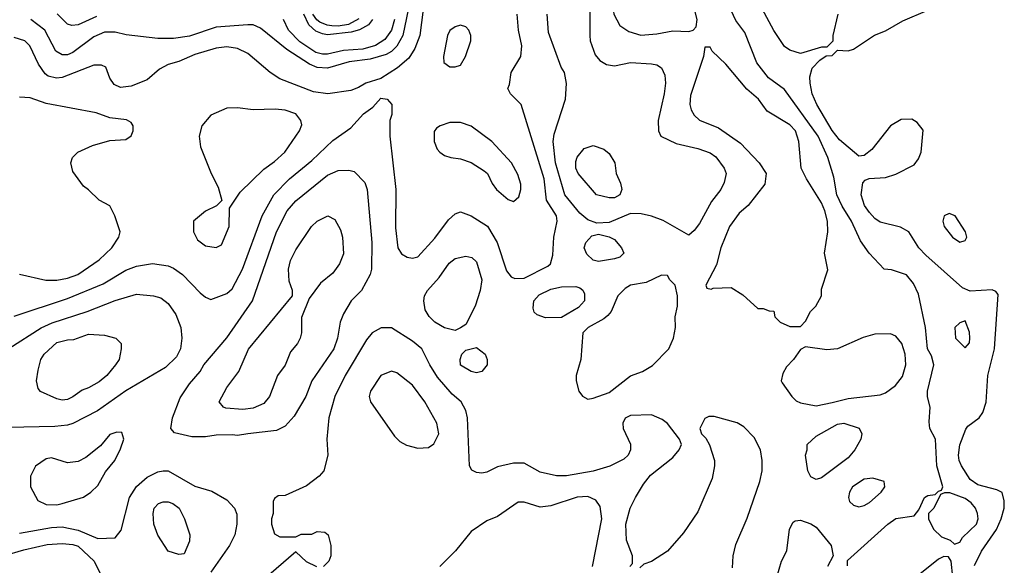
# Model space of a CAD drawing. Header units: inches. Extents: x 1793402 to 1900366, y 320852 to 470679.
# Tile 387 of 604: x 1843730 to 1847438, y 444555 to 446609. Entities that reach past the tile are written whole.
import ezdxf

# ---------------------------------------------------------------- set-up
doc = ezdxf.new("R2010")
doc.units = ezdxf.units.IN
doc.header["$MEASUREMENT"] = 0
doc.layers.add('B8444', color=7, linetype='Continuous')

msp = doc.modelspace()

# ---------------------------------------------------------------- linework, layer by layer
at = {"layer": 'B8444', "color": 4}
for points, elevation in [([(1846150, 446986), (1846130, 446982.7), (1846110, 446976), (1846070, 446946), (1846010, 446865.2), (1845972.7, 446770), (1845962.4, 446670), (1845968, 446630), (1845990, 446586.8), (1846024.4, 446564.4), (1846069.3, 446550.7), (1846130, 446555.5), (1846190, 446567.3), (1846250, 446564.7), (1846266, 446570), (1846278, 446582), (1846282, 446610), (1846258.9, 446698.9), (1846245.6, 446790), (1846218.4, 446890), (1846200.1, 446940.1), (1846181.2, 446970), (1846170, 446979.3)], 432), ([(1845390, 446588.7), (1845370, 446582), (1845350, 446568), (1845341, 446550), (1845326.8, 446470), (1845327.7, 446447.7), (1845350, 446431.3), (1845370, 446431), (1845390, 446438), (1845409, 446470), (1845428.7, 446530), (1845428.7, 446550), (1845422, 446570), (1845410, 446582)], 436), ([(1846330, 446506), (1846310, 446506), (1846304.7, 446470), (1846256.3, 446323.7), (1846253.4, 446290), (1846259.1, 446270), (1846270.7, 446250), (1846290, 446230.7), (1846361.7, 446201.7), (1846444.1, 446144.1), (1846514.8, 446070), (1846541, 446030), (1846536, 445990), (1846474, 445910), (1846439, 445881), (1846403, 445830), (1846370.7, 445750), (1846354.4, 445685.6), (1846314, 445610), (1846318, 445598), (1846334, 445594), (1846342, 445598), (1846410, 445601), (1846453.7, 445573.7), (1846510, 445522), (1846530, 445522), (1846552.7, 445512.7), (1846570, 445512), (1846574, 445490), (1846594, 445470), (1846630, 445454), (1846670, 445454), (1846690, 445474), (1846708, 445510), (1846728.7, 445530), (1846749, 445570), (1846750, 445594), (1846772.9, 445667.1), (1846760.9, 445730), (1846774, 445810), (1846771.8, 445850), (1846762.4, 445890), (1846750, 445919.3), (1846692.7, 446010), (1846673.2, 446050), (1846664.5, 446150), (1846651.6, 446190), (1846630, 446213.6), (1846544.7, 446264.7), (1846512.7, 446310), (1846467.9, 446347.9), (1846390, 446442), (1846338, 446490)], 432), ([(1844550, 446277.2), (1844510, 446276), (1844450, 446249), (1844416, 446210), (1844406.8, 446170), (1844410.8, 446130), (1844450.8, 446030), (1844478, 445978), (1844492, 445928), (1844471.6, 445908.4), (1844430, 445888), (1844384.7, 445850), (1844384.7, 445810), (1844399.8, 445779.8), (1844430, 445758), (1844470, 445752), (1844490, 445762), (1844519, 445830), (1844520.4, 445899.6), (1844560.2, 445959.8), (1844650, 446046.8), (1844690, 446074.8), (1844729, 446110), (1844784, 446190), (1844792.9, 446212.9), (1844789, 446230), (1844770, 446254), (1844730, 446269), (1844692.5, 446272.5), (1844610, 446269.2)], 436), ([(1845390, 446222), (1845350, 446222), (1845314, 446210), (1845299.6, 446200.4), (1845291.6, 446188.4), (1845291.3, 446150), (1845302, 446122), (1845312, 446110), (1845330, 446098), (1845354, 446090), (1845390, 446084.7), (1845430, 446071.3), (1845479.8, 446039.8), (1845492, 446030), (1845510, 445992), (1845526, 445970), (1845570, 445932), (1845590, 445924.7), (1845610, 445942), (1845617.2, 445970), (1845617.2, 445990), (1845605.6, 446025.6), (1845582, 446070), (1845508, 446150), (1845430, 446208.7)], 436), ([(1845950, 445938), (1845902, 445950), (1845833.2, 446030), (1845824.5, 446050), (1845824.8, 446075.2), (1845830, 446091.3), (1845856.5, 446123.5), (1845890, 446136), (1845930, 446121), (1845950, 446104.7), (1845971, 446070), (1845976, 446030), (1845993.2, 445993.2), (1845997.3, 445970), (1845990, 445949.4), (1845970, 445938)], 424), ([(1844550, 445043.7), (1844530, 445046.6), (1844470, 445044.5), (1844430, 445038), (1844378.6, 445038.6), (1844313.2, 445053.2), (1844299, 445070), (1844305.2, 445110), (1844334.2, 445185.8), (1844370, 445238), (1844410, 445284.7), (1844424, 445310), (1844510, 445411), (1844607, 445550), (1844697.6, 445810), (1844737, 445890), (1844770, 445927.7), (1844890, 446024), (1844930, 446040.7), (1844970, 446042.8), (1844990, 446038), (1845030, 445996), (1845039.1, 445970), (1845056.4, 445770), (1845055.5, 445670), (1845050.4, 445649.6), (1845017.3, 445590), (1844978.8, 445550), (1844950, 445502), (1844937.3, 445470), (1844927.7, 445410), (1844913, 445370), (1844830.7, 445250), (1844807.3, 445190), (1844763.8, 445116.2), (1844730, 445079), (1844697.1, 445062.9), (1844590, 445049.5)], 428), ([(1844570, 445140.9), (1844506.6, 445146.6), (1844498, 445150), (1844482, 445170), (1844510, 445224.7), (1844555.3, 445284.7), (1844591.9, 445368.1), (1844758, 445570), (1844758, 445590), (1844744.7, 445624.7), (1844742.7, 445670), (1844750, 445702), (1844770, 445742), (1844829, 445830), (1844850, 445851), (1844891.1, 445871.1), (1844916.9, 445856.9), (1844938, 445818), (1844946, 445790), (1844950, 445728), (1844934.8, 445690), (1844910, 445655.3), (1844863.5, 445616.5), (1844821, 445559), (1844791.6, 445488.4), (1844791, 445430), (1844786, 445410), (1844776, 445390), (1844750, 445358), (1844730, 445308.7), (1844701, 445270), (1844670.8, 445190), (1844650, 445164), (1844610, 445146.6)], 424), ([(1847230, 445879), (1847212, 445870), (1847206, 445850), (1847211, 445830), (1847242.8, 445790), (1847270, 445771), (1847290, 445778), (1847297.2, 445790), (1847292.3, 445810), (1847253.2, 445870)], 424), ([(1845910, 445699), (1845890, 445704), (1845866.3, 445726.3), (1845855.3, 445750), (1845862, 445770), (1845884.7, 445795.3), (1845910, 445802), (1845950, 445791.3), (1845970, 445781), (1845996, 445750), (1846004.7, 445730), (1845990, 445715.3), (1845970, 445709.2)], 428), ([(1845370, 445439), (1845330, 445449.3), (1845294, 445470), (1845272.1, 445492.1), (1845257, 445517), (1845252.3, 445550), (1845255.1, 445570), (1845266, 445590), (1845310, 445638.8), (1845347.9, 445692.1), (1845370, 445710.6), (1845410, 445718.8), (1845433.4, 445713.4), (1845450, 445698), (1845470.4, 445630), (1845464.9, 445590), (1845444.9, 445530), (1845410, 445462), (1845390, 445448.7)], 428), ([(1846147.3, 445647.3), (1846090, 445619), (1846030.7, 445609.3), (1846010, 445597.2), (1845982.8, 445570), (1845957.3, 445510), (1845944.7, 445495.3), (1845930, 445482.7), (1845871, 445450), (1845851, 445430), (1845842.8, 445330), (1845826, 445270), (1845826, 445250), (1845836, 445210), (1845850, 445191.3), (1845870, 445181), (1845890, 445184.7), (1845950, 445206), (1846030, 445267.7), (1846075.1, 445284.9), (1846113.1, 445306.9), (1846175.1, 445370), (1846192, 445410), (1846199.3, 445450), (1846199, 445490), (1846208, 445530), (1846208, 445570), (1846198, 445610), (1846178, 445630), (1846170, 445646)], 432), ([(1845710, 445487), (1845678.4, 445498.4), (1845667.8, 445507.8), (1845663.3, 445523.3), (1845666.6, 445550), (1845687, 445573), (1845730, 445594), (1845770, 445603), (1845824.5, 445604.5), (1845839.3, 445599.3), (1845850.4, 445590.4), (1845856.7, 445576.7), (1845857.3, 445550), (1845834.7, 445525.3), (1845770, 445487.3)], 428), ([(1847290, 445475.3), (1847270, 445468), (1847252, 445450), (1847254, 445410), (1847290, 445374), (1847307.3, 445392.7), (1847308, 445410), (1847307.3, 445432.7)], 428), ([(1843890, 445177.2), (1843870, 445181.2), (1843809.1, 445209.1), (1843800.2, 445220.2), (1843794, 445250), (1843799.3, 445290), (1843809.4, 445330), (1843822.7, 445350), (1843870, 445393.4), (1843910, 445404), (1843934.8, 445405.2), (1843990, 445424.7), (1844050, 445421), (1844092, 445410), (1844112, 445390), (1844112, 445370), (1844104.7, 445330), (1844091, 445310), (1844058.8, 445270), (1844030, 445246), (1843990, 445222.7), (1843965.2, 445214.8), (1843930, 445189.3), (1843910, 445179.3)], 424), ([(1847010, 445426), (1846950, 445424.5), (1846907.1, 445412.9), (1846810, 445369.5), (1846770, 445366.6), (1846690, 445378), (1846670, 445368), (1846644.7, 445330), (1846618, 445302), (1846603.5, 445276.5), (1846598, 445250), (1846602, 445242), (1846638, 445190), (1846654, 445174), (1846670, 445166.8), (1846730, 445155.5), (1846790, 445168.4), (1846850, 445182.4), (1846970, 445196.3), (1846990, 445204), (1847027.7, 445232.3), (1847054.2, 445265.9), (1847067.3, 445310), (1847065.1, 445350), (1847051.8, 445390), (1847030, 445417.2)], 432), ([(1845450, 445279), (1845430, 445284), (1845390, 445308.7), (1845389, 445330), (1845395.3, 445350), (1845410, 445364.7), (1845450, 445374.8), (1845482.8, 445350), (1845490.7, 445330), (1845490.6, 445310), (1845470, 445284)], 428), ([(1845130, 445285.2), (1845090.7, 445269.3), (1845050.8, 445210), (1845046.8, 445190), (1845051, 445170), (1845141.1, 445041.1), (1845161.4, 445021.4), (1845187.5, 445007.5), (1845230, 444996), (1845270, 444998), (1845290, 445012), (1845309, 445050), (1845301.2, 445090), (1845256, 445170), (1845210, 445233.2), (1845150, 445279)], 436), ([(1846730, 444878), (1846710, 444888), (1846698, 444910), (1846689, 444970), (1846695.3, 444990), (1846695.3, 445010), (1846730, 445041), (1846810, 445086), (1846834, 445090), (1846890.9, 445070.9), (1846902, 445050), (1846898, 445030), (1846874.8, 444990), (1846850, 444959), (1846750, 444884)], 428), ([(1844096.4, 445056.4), (1844070, 445048), (1844034.8, 445005.2), (1843979.3, 444960.7), (1843950, 444945.2), (1843910, 444941.2), (1843850, 444959), (1843830, 444955.3), (1843790, 444928), (1843771.3, 444890), (1843771.3, 444850), (1843798.8, 444798.8), (1843830, 444784), (1843870, 444783), (1843890, 444787.7), (1843970, 444811.3), (1843998, 444830), (1844024.7, 444855.3), (1844052.9, 444907.1), (1844088.7, 444950), (1844110, 444994), (1844122, 445030), (1844114.6, 445054.6)], 432), ([(1846943.1, 444883.1), (1846910, 444879.3), (1846866.8, 444850), (1846854.8, 444830), (1846850.8, 444810), (1846854.8, 444794.8), (1846870, 444781), (1846890, 444774.8), (1846910, 444780.7), (1846930, 444790.8), (1846974, 444830), (1846988, 444850), (1846986, 444870)], 432), ([(1847232.7, 444827.3), (1847212.7, 444827.3), (1847198, 444822), (1847172, 444770), (1847152, 444750), (1847152, 444730), (1847171.1, 444691.1), (1847202, 444662), (1847234, 444650), (1847250, 444634), (1847270, 444642), (1847280.9, 444659.1), (1847332.7, 444710), (1847339.3, 444730), (1847337.2, 444750), (1847329.2, 444770), (1847312.7, 444790), (1847290, 444806)], 428), ([(1844330, 444595.3), (1844290, 444608.7), (1844250, 444668), (1844236, 444710), (1844232.7, 444750), (1844237.2, 444770), (1844252.5, 444787.5), (1844270, 444794), (1844290, 444793.4), (1844307.5, 444787.5), (1844331, 444770), (1844351.3, 444730), (1844371, 444670), (1844370, 444646), (1844350, 444598)], 424)]:
    msp.add_lwpolyline(points, close=True, dxfattribs=dict(at, elevation=elevation))
for points, elevation in [([(1845214.3, 446750), (1845173.1, 446550), (1845150.2, 446509.8), (1845130.2, 446489.8), (1845110, 446478.3), (1845050, 446459.8), (1844971.3, 446450), (1844890, 446426), (1844850, 446429.6), (1844821.5, 446441.5), (1844736.9, 446496.9), (1844637.5, 446577.5), (1844610, 446589.2), (1844590, 446589.3), (1844470, 446580.7), (1844370, 446547.6), (1844310, 446538.4), (1844250, 446538.4), (1844131.4, 446551.4), (1844090, 446561.6), (1844050, 446561.6), (1844010, 446545.1), (1843930, 446485.6), (1843910, 446476.9), (1843890, 446476.2), (1843867, 446490), (1843824.5, 446570), (1843772, 446610)], 428), ([(1845877.1, 446670), (1845877.3, 446550), (1845878.8, 446530), (1845896.9, 446476.9), (1845915.3, 446455.3), (1845939.8, 446439.8), (1845970, 446434.8), (1846030, 446447.3), (1846110, 446442.8), (1846130, 446438.8), (1846147.5, 446427.5), (1846159.9, 446399.9), (1846162, 446370), (1846157.1, 446330), (1846134, 446230), (1846136, 446190), (1846144.7, 446170), (1846202.5, 446142.5), (1846284.5, 446124.5), (1846330, 446107.3), (1846352.1, 446092.1), (1846382.8, 446050), (1846390.6, 446029.4), (1846383.5, 445996.5), (1846370.8, 445970), (1846335.2, 445924.8), (1846290, 445842), (1846270, 445815.3), (1846250, 445798), (1846152.9, 445852.9), (1846110, 445869.6), (1846070, 445878.7), (1846030, 445879.6), (1845950, 445845.2), (1845903.1, 445843.1), (1845870, 445856), (1845840.1, 445880.1), (1845782.9, 445950), (1845748.2, 446070), (1845739.6, 446150), (1845742.4, 446177.6), (1845785.2, 446310), (1845788.9, 446368.9), (1845782, 446410), (1845769, 446430), (1845721.2, 446561.2), (1845717, 446630)], 428), ([(1845250, 446648), (1845237.6, 446550), (1845218.9, 446501.1), (1845196, 446464), (1845152.4, 446427.6), (1845090, 446388), (1845034, 446370), (1845006.4, 446353.6), (1844977.3, 446342.7), (1844890.5, 446329.5), (1844837.2, 446337.2), (1844710, 446386.6), (1844673.2, 446410), (1844590, 446482), (1844550, 446500.7), (1844510, 446507.3), (1844470, 446501.6), (1844390, 446477.6), (1844330, 446451.8), (1844290, 446440.9), (1844256.7, 446423.3), (1844210, 446382.7), (1844150, 446359), (1844110, 446354), (1844085.6, 446365.6), (1844069.3, 446389.3), (1844055.3, 446430), (1844038, 446438), (1844010, 446437.2), (1843890, 446391.8), (1843869.5, 446389.5), (1843837, 446397), (1843825.8, 446405.8), (1843801.3, 446441.3), (1843769, 446510), (1843750, 446529), (1843710, 446542)], 432), ([(1843710, 445493.4), (1843910, 445559.5), (1844045.3, 445614.7), (1844130, 445666), (1844170, 445680.5), (1844230, 445690.7), (1844290, 445682), (1844310, 445674), (1844342.8, 445650), (1844410, 445581), (1844430, 445564.7), (1844450, 445556), (1844510, 445578.8), (1844530, 445596), (1844569.7, 445670.3), (1844642.9, 445870), (1844687, 445950), (1844746.6, 446010), (1844830, 446079.1), (1844910, 446154.8), (1844977.5, 446202.5), (1845025.6, 446254.4), (1845060.4, 446279.6), (1845090, 446314), (1845114, 446310), (1845132, 446290), (1845131.6, 446251.6), (1845124.7, 446230), (1845124.7, 446170), (1845147.3, 445970), (1845145.8, 445825.8), (1845154.8, 445750), (1845168, 445728), (1845190, 445714.8), (1845208.9, 445711.1), (1845230, 445716), (1845293.4, 445786.6), (1845344.5, 445855.5), (1845370, 445878), (1845390, 445886), (1845430, 445870.8), (1845492.3, 445832.3), (1845528, 445770), (1845563.8, 445663.8), (1845580.5, 445640.5), (1845594.4, 445634.4), (1845630, 445636.3), (1845719.1, 445680.9), (1845729.5, 445690.5), (1845737.6, 445722.4), (1845741.6, 445790), (1845754, 445850), (1845751.8, 445870), (1845713.6, 445930), (1845704.7, 446010), (1845619, 446290), (1845578, 446330), (1845568, 446350), (1845574.6, 446365.4), (1845581.2, 446410), (1845617.2, 446470), (1845621.2, 446510), (1845609.2, 446570), (1845604, 446630)], 432), ([(1844019.3, 446620.7), (1843950, 446589.6), (1843926.8, 446586.8), (1843910, 446592.7), (1843871.1, 446631.1)], 424), ([(1845059, 446610), (1845043.7, 446590), (1845009.4, 446570.6), (1844978.4, 446561.6), (1844890, 446552.4), (1844870, 446555.3), (1844845.8, 446565.8), (1844818.7, 446590), (1844800.3, 446630)], 416), ([(1845007.5, 446612.5), (1844968.8, 446591.2), (1844930, 446585), (1844906.1, 446586.1), (1844888.4, 446588.4), (1844860.2, 446600.2), (1844848.7, 446608.7), (1844834.4, 446630)], 412), ([(1846847.3, 444552.7), (1846847.3, 444572.7), (1846999, 444710), (1847030, 444730.8), (1847099, 444741), (1847116.4, 444763.6), (1847138, 444810), (1847150, 444818), (1847178, 444822), (1847190, 444834), (1847202, 444838), (1847206, 444850), (1847183.7, 444930), (1847179, 445030), (1847158, 445070), (1847154.6, 445094.6), (1847159, 445150), (1847149.4, 445189.4), (1847149.3, 445210), (1847173.2, 445310), (1847164.1, 445344.1), (1847149.4, 445370), (1847141.2, 445450), (1847115.5, 445575.5), (1847095.5, 445615.5), (1847070, 445648), (1847012.7, 445667.3), (1846986, 445670), (1846928.7, 445730), (1846896.6, 445776.6), (1846862.9, 445850), (1846827.3, 445907.3), (1846807.8, 445950), (1846795.6, 446015.6), (1846773.6, 446090), (1846737.4, 446170), (1846610, 446346), (1846549.7, 446389.7), (1846506.6, 446446.6), (1846461.2, 446561.2), (1846426.5, 446606.5), (1846410, 446644)], 428), ([(1846810.8, 446630), (1846792, 446550), (1846792, 446528), (1846770, 446506), (1846750, 446506), (1846670, 446482), (1846630, 446494), (1846610, 446508.7), (1846570, 446568.7), (1846526.6, 446650)], 424), ([(1847326.1, 444553.9), (1847352.2, 444607.8), (1847408, 444690), (1847426.3, 444730), (1847437.6, 444770), (1847438, 444798), (1847429.4, 444829.4), (1847410, 444839.3), (1847338.5, 444858.5), (1847310, 444877.6), (1847276.3, 444930), (1847267.8, 444950), (1847266, 444970), (1847271.1, 445008.9), (1847292.9, 445067.1), (1847301.1, 445078.9), (1847343.7, 445110), (1847357, 445130), (1847369.3, 445169.3), (1847375.6, 445270), (1847400.5, 445370), (1847414.8, 445574.8), (1847406, 445586), (1847392.3, 445592.3), (1847310, 445587.6), (1847280.1, 445600.1), (1847142.3, 445722.3), (1847116, 445750), (1847079, 445810), (1847047.5, 445827.5), (1846970, 445847.3), (1846950, 445860.9), (1846930, 445883.7), (1846912, 445910), (1846899.3, 445950), (1846905.2, 445994.8), (1846914.6, 446005.4), (1846928.9, 446011.1), (1846990, 446014.8), (1847030, 446027.3), (1847098, 446062), (1847114.8, 446085.2), (1847125.2, 446110), (1847132.5, 446192.5), (1847110, 446222), (1847090, 446234), (1847050, 446233.2), (1847010, 446209), (1846939.1, 446120.9), (1846910, 446098), (1846890, 446095.3), (1846817.1, 446157.1), (1846790, 446192.3), (1846732, 446290), (1846714.5, 446330), (1846706.6, 446370), (1846706, 446394), (1846714, 446426), (1846743.1, 446456.9), (1846767.3, 446472.7), (1846790, 446474), (1846810, 446494), (1846850, 446492), (1846870, 446498), (1846949.5, 446550.5), (1846990, 446567.3), (1847055.3, 446604.7), (1847150, 446645.5)], 424), ([(1845142.2, 446610), (1845130.2, 446569.8), (1845105.3, 446534.7), (1845070, 446512), (1845022.2, 446497.8), (1844950, 446492.5), (1844890, 446478.7), (1844870, 446478.7), (1844845.8, 446485.8), (1844785.6, 446525.6), (1844742.6, 446570), (1844724, 446610)], 424), ([(1843730, 445651), (1843828.2, 445628.2), (1843870, 445628.2), (1843910, 445635.5), (1843949, 445650), (1844030, 445704.9), (1844077.2, 445750), (1844104, 445790), (1844108.7, 445810), (1844089, 445870), (1844070, 445908), (1844029.1, 445929.1), (1843989.1, 445969.1), (1843970, 445982), (1843930, 446038), (1843922.7, 446070), (1843929.3, 446090), (1843949.6, 446110.4), (1844004.1, 446135.9), (1844070, 446154.8), (1844130, 446158), (1844150, 446172), (1844157.2, 446190), (1844157.2, 446210), (1844150, 446222), (1844132.3, 446232.3), (1844070, 446239.3), (1844018, 446258), (1843830, 446293.6), (1843770, 446314.5), (1843730, 446317)], 436), ([(1843690, 445370.8), (1843811.1, 445448.9), (1843852.3, 445467.7), (1843984, 445510), (1844090, 445552.4), (1844170, 445576.3), (1844234, 445570), (1844261.4, 445561.4), (1844290, 445541), (1844318.8, 445498.8), (1844337.3, 445450), (1844341, 445410), (1844336, 445370), (1844320.7, 445339.3), (1844279.9, 445300.1), (1844130, 445212.3), (1844022.9, 445137.1), (1843930, 445089.3), (1843910, 445082.7), (1843862.5, 445077.5), (1843686.8, 445073.2)], 428), ([(1846028, 444550), (1846038, 444562), (1846038, 444590), (1846015.3, 444650), (1846012.7, 444710), (1846029.5, 444770), (1846049.7, 444810.3), (1846079.1, 444860.9), (1846105.1, 444894.9), (1846190, 444961), (1846214, 444990), (1846222, 445010), (1846215.3, 445030), (1846170, 445088.7), (1846150, 445104), (1846110, 445121.2), (1846030, 445119), (1846010.9, 445109.1), (1846001, 445090), (1846002.8, 445070), (1846030.7, 445010.7), (1846030.6, 444989.4), (1846021, 444970), (1846005.2, 444954.8), (1845952.3, 444927.7), (1845890, 444909.5), (1845790, 444892), (1845752.1, 444892.1), (1845690, 444906), (1845630, 444939), (1845590, 444939), (1845530, 444925.2), (1845490, 444905.2), (1845470, 444901.2), (1845450, 444904), (1845433.2, 444913.2), (1845424, 444930), (1845416, 445110), (1845410, 445138), (1845393.2, 445170), (1845359.3, 445199.3), (1845303.5, 445263.5), (1845274.5, 445310), (1845245.2, 445370), (1845210, 445399.3), (1845130, 445449), (1845091, 445449), (1845058, 445430), (1845035.9, 445404.1), (1844955.5, 445270), (1844917.3, 445190), (1844894.8, 445110), (1844887.3, 445030), (1844890.8, 444970), (1844876, 444910), (1844858, 444890), (1844810, 444854), (1844730, 444818), (1844703.6, 444816.4), (1844690, 444806), (1844685.4, 444794.6), (1844684.7, 444750), (1844678, 444730), (1844678, 444710), (1844690, 444674), (1844710, 444662), (1844770, 444662), (1844790, 444672), (1844830, 444672), (1844850, 444682), (1844879.6, 444679.6), (1844892, 444670), (1844902, 444630), (1844902, 444590), (1844894, 444570), (1844874, 444550)], 432), ([(1846414.6, 444545.4), (1846417.2, 444590), (1846426.8, 444633.2), (1846470, 444732), (1846517.2, 444870), (1846526, 444910), (1846526, 444950), (1846519.3, 444990), (1846496.6, 445036.6), (1846456.6, 445076.6), (1846431.9, 445091.9), (1846345.4, 445114.6), (1846325.4, 445114.6), (1846310, 445108), (1846291.3, 445070), (1846298, 445050), (1846313.7, 445033.7), (1846327.9, 445007.9), (1846347.3, 444950), (1846347.3, 444930), (1846338, 444882), (1846283.9, 444756.1), (1846230, 444677.2), (1846170, 444608.7), (1846110, 444568.7), (1846081, 444559), (1846066, 444546)], 432), ([(1843730, 444676.4), (1843850, 444697), (1843890, 444699.5), (1843950, 444687), (1844024, 444656), (1844090, 444658), (1844112.5, 444687.5), (1844143.7, 444810), (1844170, 444851), (1844210, 444887.3), (1844250, 444907.3), (1844270, 444911), (1844290, 444910.8), (1844390, 444853.4), (1844453.8, 444833.8), (1844510, 444802), (1844539.1, 444770), (1844547.9, 444747.9), (1844548, 444710), (1844540.5, 444670), (1844520.7, 444630), (1844450.4, 444529.6)], 428), ([(1845887.6, 444550), (1845922, 444730), (1845916.2, 444776.2), (1845900.2, 444800.2), (1845870, 444814), (1845830, 444811.8), (1845730, 444779.3), (1845690, 444773.2), (1845630, 444792.7), (1845607.3, 444792.7), (1845530, 444739), (1845490, 444722), (1845430, 444682), (1845371.3, 444610), (1845312, 444550)], 436), ([(1846582, 444510), (1846599, 444570), (1846619, 444610), (1846628.9, 444691.1), (1846643.1, 444716.9), (1846650, 444722), (1846670, 444724.7), (1846710, 444711.3), (1846730, 444698), (1846786, 444630), (1846794, 444590), (1846772, 444550)], 428), ([(1843670, 444590.4), (1843746.2, 444613.8), (1843833.5, 444633.5), (1843890, 444636.5), (1843930, 444633.1), (1843950, 444626.4), (1844010.4, 444570), (1844056.9, 444476.9)], 424), ([(1844848.9, 444548.9), (1844810, 444568), (1844770, 444606), (1844622, 444478)], 432), ([(1847244.5, 444510), (1847238, 444570), (1847227.3, 444587.3), (1847210, 444588), (1847190, 444578), (1847070, 444481.2)], 428)]:
    msp.add_lwpolyline(points, dxfattribs=dict(at, elevation=elevation))

doc.saveas('drawing.dxf')
